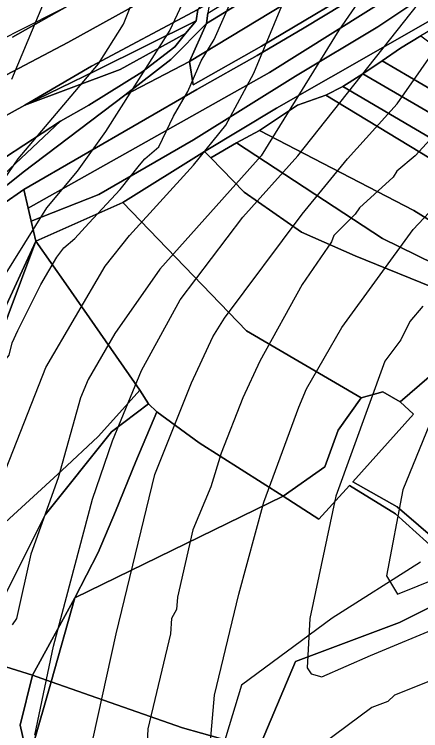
# Model space of a CAD drawing. Extents: x -510989 to -501240, y -1184665 to -1176098.
# Drawn here: x -503715.6 to -503583, y -1182831.5 to -1182597.8 of the extents above; entities that cross this region are included whole.
import ezdxf

# ---------------------------------------------------------------- set-up
doc = ezdxf.new("R2010")
doc.units = 0
for name, color, linetype in [('lesni_pozemek', 7, 'Continuous'), ('ostatni_plocha_x_neplodna_puda', 7, 'Continuous'), ('ostatni_plocha_x_ostatni_komunikace', 7, 'Continuous'), ('STAV_systematicke_odvodneni', 7, 'Continuous'), ('STAV_vyrazne_udolnice', 7, 'Continuous'), ('STAV_zaplavove_uzemi', 7, 'Continuous'), ('trvaly_travni_porost', 7, 'Continuous'), ('vrstevnice_01', 7, 'Continuous'), ('vrstevnice_02', 7, 'Continuous')]:
    doc.layers.add(name, color=color, linetype=linetype)

msp = doc.modelspace()

# ---------------------------------------------------------------- linework, layer by layer
at = {"layer": 'lesni_pozemek'}
for points in [[(-503589.59, -1182608.91), (-503582.91, -1182604.81), (-503571.88, -1182613.17), (-503577.79, -1182623.47), (-503595.53, -1182613.04)], [(-503601.87, -1182617.24), (-503595.53, -1182613.04), (-503577.79, -1182623.47), (-503568.85, -1182628.64), (-503537.33, -1182646.55), (-503540.72, -1182652.78)], [(-503608.46, -1182621.37), (-503601.87, -1182617.24), (-503540.72, -1182652.78), (-503544.15, -1182659.06)], [(-503613.99, -1182624.22), (-503608.46, -1182621.37), (-503544.15, -1182659.06), (-503524.02, -1182671), (-503527.19, -1182676.65), (-503542.34, -1182667.54)], [(-503623.23, -1182627.46), (-503613.99, -1182624.22), (-503542.34, -1182667.54), (-503548.67, -1182674.97), (-503557.9, -1182671.2), (-503562.43, -1182675.95), (-503585.23, -1182661.8), (-503635.58, -1182635.7)], [(-503643.13, -1182639.74), (-503635.58, -1182635.7), (-503585.23, -1182661.8), (-503562.43, -1182675.95), (-503566.35, -1182685.34), (-503573.02, -1182681.96), (-503595.45, -1182670.91)], [(-503651.52, -1182644.6), (-503643.13, -1182639.74), (-503595.45, -1182670.91), (-503573.02, -1182681.96), (-503575.98, -1182688.19), (-503604.38, -1182676.66), (-503621.86, -1182668.87), (-503640.56, -1182655.88)], [(-503674.67, -1182720.41), (-503671.77, -1182724.91), (-503683.88, -1182734.04), (-503705.49, -1182761.09), (-503720.59, -1182790.96), (-503732.11, -1182806.53), (-503742.79, -1182802.23), (-503734.02, -1182784.35), (-503722.61, -1182767.17), (-503700.11, -1182746.61), (-503688.28, -1182735.56), (-503681.32, -1182727.83)], [(-503671.77, -1182724.91), (-503669.07, -1182727.52), (-503675.92, -1182743.74), (-503682.58, -1182760.02), (-503688.26, -1182773.37), (-503695.87, -1182788.25), (-503709.67, -1182813.44), (-503732.11, -1182806.53), (-503720.59, -1182790.96), (-503705.49, -1182761.09), (-503683.88, -1182734.04)], [(-503669.07, -1182727.52), (-503655.34, -1182737.59), (-503627.87, -1182755.02), (-503695.87, -1182788.25), (-503688.26, -1182773.37), (-503682.58, -1182760.02), (-503675.92, -1182743.74)], [(-503569.16, -1182785.79), (-503530.88, -1182826.38), (-503562.77, -1182851.46), (-503588.73, -1182874.24), (-503635.88, -1182837.63), (-503623.81, -1182808.99), (-503589.89, -1182796.25)], [(-503695.87, -1182788.25), (-503703.62, -1182815.56), (-503709.67, -1182813.44)], [(-503709.67, -1182813.44), (-503713.66, -1182829.7), (-503712.4, -1182835.5), (-503709.78, -1182837.23), (-503712.58, -1182847.07), (-503711.26, -1182855.42), (-503718.66, -1182873.27), (-503750.8, -1182863.28), (-503742.64, -1182835.15), (-503732.11, -1182806.53)], [(-503709.67, -1182813.44), (-503703.62, -1182815.56), (-503709.78, -1182837.23), (-503712.4, -1182835.5), (-503713.66, -1182829.7)]]:
    msp.add_lwpolyline(points, close=True, dxfattribs=at)
msp.add_lwpolyline([(-503815.3, -1182848.5), (-503814.81, -1182830.66), (-503810.23, -1182827.99), (-503805.49, -1182813.21), (-503796.62, -1182813.1), (-503774.32, -1182819.89), (-503769.66, -1182803.25), (-503763.8, -1182771.19), (-503736.07, -1182745.14), (-503708.55, -1182671.87), (-503698.78, -1182685.73), (-503674.67, -1182720.41), (-503681.32, -1182727.83), (-503688.28, -1182735.56), (-503700.11, -1182746.61), (-503722.61, -1182767.17), (-503734.02, -1182784.35), (-503742.79, -1182802.23), (-503750.5, -1182823.77), (-503764.38, -1182863.46)], dxfattribs=at)
at = {"layer": 'ostatni_plocha_x_neplodna_puda'}
msp.add_lwpolyline([(-503565.03, -1182592.88), (-503571.97, -1182598.31), (-503577.93, -1182601.89), (-503582.91, -1182604.81), (-503589.59, -1182608.91), (-503595.53, -1182613.04), (-503601.87, -1182617.24), (-503608.46, -1182621.37), (-503613.99, -1182624.22), (-503623.23, -1182627.46), (-503635.58, -1182635.7), (-503643.13, -1182639.74), (-503651.52, -1182644.6), (-503653.5, -1182642.57), (-503630.03, -1182628.38), (-503576.91, -1182598.13), (-503540.69, -1182567.79)], dxfattribs=at)
for points in [[(-503712.49, -1182654.99), (-503711.07, -1182661.09), (-503710.09, -1182665.25), (-503708.55, -1182671.87), (-503720.05, -1182696.6), (-503742.27, -1182744.85), (-503757.14, -1182759.37), (-503747.23, -1182705.75), (-503733.2, -1182669.28)], [(-503708.55, -1182671.87), (-503736.07, -1182745.14), (-503763.8, -1182771.19), (-503757.14, -1182759.37), (-503742.27, -1182744.85), (-503720.05, -1182696.6)]]:
    msp.add_lwpolyline(points, close=True, dxfattribs=at)
at = {"layer": 'ostatni_plocha_x_ostatni_komunikace'}
msp.add_lwpolyline([(-503737.48, -1182667.37), (-503700.56, -1182632.7), (-503691.27, -1182627.43), (-503673.97, -1182616.68), (-503663.18, -1182608.44), (-503659.71, -1182604.09), (-503656.24, -1182599.9), (-503655.77, -1182596.22), (-503651.87, -1182594.05), (-503652.41, -1182597.47), (-503652.93, -1182600.85), (-503664.58, -1182612.53), (-503679.51, -1182624.15), (-503712.75, -1182649.34), (-503717.7, -1182653.35)], dxfattribs=at)
at = {"layer": 'STAV_systematicke_odvodneni'}
msp.add_line((-503742.46, -1182617.43), (-503647.77, -1182569.53), dxfattribs=at)
at = {"layer": 'STAV_vyrazne_udolnice'}
msp.add_lwpolyline([(-503583.11, -1182776.57), (-503611.94, -1182794.85), (-503641.48, -1182816.65), (-503650.63, -1182846.88), (-503673.14, -1182866.56), (-503683.69, -1182901.01), (-503690.72, -1182911.56), (-503710.41, -1182924.92), (-503725.18, -1182950.23), (-503732.92, -1182966.4), (-503753.32, -1182983.27), (-503768.79, -1183005.77), (-503782.86, -1183030.37), (-503789.19, -1183057.09), (-503792, -1183080.99)], dxfattribs=at)
at = {"layer": 'STAV_zaplavove_uzemi'}
msp.add_spline([(-502250.32, -1184002.61), (-502355.07, -1183875.41), (-502442.37, -1183790.61), (-502477.29, -1183700.82), (-502532.16, -1183578.61), (-502567.08, -1183448.91), (-502626.05, -1183402.34), (-502705.41, -1183380.59), (-502814.2, -1183349.87), (-502882.03, -1183297.39), (-502931.95, -1183237.24), (-503042.02, -1183107.97), (-503139.64, -1183018.94), (-503222.14, -1182957.59), (-503308.56, -1182839.96), (-503316.24, -1182784.92), (-503330.32, -1182756.77), (-503348.24, -1182719.65), (-503334.16, -1182651.82), (-503323.92, -1182595.5), (-503313.68, -1182526.39), (-503294.1, -1182480.5), (-503251.86, -1182396.03), (-503229.34, -1182314.37), (-503216.1, -1182227.15), (-503242.43, -1182174.5), (-503271.86, -1182129.59), (-503287.34, -1182081.58), (-503343.88, -1182028.1), (-503361.79, -1182008.91), (-503396.35, -1181952.59), (-503442.43, -1181933.39), (-503497.46, -1181888.6), (-503525.62, -1181860.44), (-503528.18, -1181837.4), (-503548.66, -1181767.01), (-503558.9, -1181729.89), (-503576.82, -1181682.53), (-503578.1, -1181621.1), (-503567.86, -1181572.46), (-503552.5, -1181536.63), (-503538.04, -1181458.36), (-503518.33, -1181411.9), (-503509.88, -1181341.51), (-503497.21, -1181207.63), (-503499.77, -1181097.56), (-503498.02, -1181031.35), (-503510.82, -1180970.85), (-503549.22, -1180952.23), (-503571.32, -1180940.6), (-503605.07, -1180937.11), (-503651.61, -1180939.44), (-503671.39, -1180917.33), (-503679.53, -1180892.89), (-503713.27, -1180871.95), (-503727.24, -1180859.15), (-503734.22, -1180833.55), (-503728.4, -1180799.81), (-503741.2, -1180770.72), (-503722.82, -1180725.17), (-503721.54, -1180703.41), (-503731.78, -1180697.01), (-503767.61, -1180699.57), (-503790.65, -1180697.01), (-503817.53, -1180697.01), (-503861.04, -1180686.77), (-503889.2, -1180675.25), (-503900.72, -1180668.85), (-503953.2, -1180679.09), (-503997.99, -1180697.01), (-504063.27, -1180722.61), (-504109.34, -1180749.49), (-504142.62, -1180776.36), (-504177.18, -1180796.84), (-504211.73, -1180817.32), (-504414.98, -1180961.5), (-504472.7, -1180998.11), (-504544.51, -1181068.5), (-504600.82, -1181143.12), (-504621.94, -1181196.62), (-504641.65, -1181267.01), (-504660.25, -1181350.62), (-504634.7, -1181398.32), (-504617.66, -1181447.72), (-504600.62, -1181492.01), (-504587, -1181548.23), (-504592.11, -1181628.29), (-504569.96, -1181682.81), (-504568.26, -1181664.07), (-504554.63, -1181621.48), (-504547.82, -1181597.63)], degree=3, dxfattribs=at)
at = {"layer": 'trvaly_travni_porost'}
for points in [[(-503482.41, -1182454.23), (-503499.69, -1182474.99), (-503517.9, -1182495.67), (-503568.93, -1182547.08), (-503609.77, -1182574.34), (-503652.93, -1182600.85), (-503652.41, -1182597.47), (-503610.92, -1182572.11), (-503573.74, -1182546.52), (-503553.18, -1182526.98), (-503518.91, -1182493.03)], [(-503499.69, -1182474.99), (-503494.44, -1182481.5), (-503514.37, -1182502.95), (-503540.81, -1182530.15), (-503561.67, -1182548.05), (-503569.01, -1182555), (-503608.19, -1182582.05), (-503627.3, -1182594.4), (-503658.48, -1182613.18), (-503652.93, -1182600.85), (-503609.77, -1182574.34), (-503568.93, -1182547.08), (-503517.9, -1182495.67)], [(-503494.44, -1182481.5), (-503488.29, -1182489.11), (-503490.12, -1182491.8), (-503526.11, -1182524.89), (-503538.63, -1182537.05), (-503554.86, -1182554.38), (-503569.46, -1182566.51), (-503574.8, -1182571.32), (-503596.14, -1182585.07), (-503634.94, -1182608.2), (-503657.23, -1182620.79), (-503658.48, -1182613.18), (-503627.3, -1182594.4), (-503608.19, -1182582.05), (-503569.01, -1182555), (-503561.67, -1182548.05), (-503540.81, -1182530.15), (-503514.37, -1182502.95)], [(-503526.11, -1182524.89), (-503525.09, -1182526.02), (-503553.67, -1182554.85), (-503572.57, -1182571.53), (-503596.29, -1182587.26), (-503620.98, -1182602.26), (-503636.37, -1182611.26), (-503656.02, -1182622.39), (-503712.49, -1182654.99), (-503733.2, -1182669.28), (-503732.26, -1182666.7), (-503717.7, -1182653.35), (-503712.75, -1182649.34), (-503679.51, -1182624.15), (-503658.48, -1182613.18), (-503657.23, -1182620.79), (-503634.94, -1182608.2), (-503596.14, -1182585.07), (-503574.8, -1182571.32), (-503569.46, -1182566.51), (-503554.86, -1182554.38), (-503538.63, -1182537.05)], [(-503520.78, -1182530.8), (-503511.53, -1182541.05), (-503521.19, -1182548.39), (-503540.69, -1182567.79), (-503576.91, -1182598.13), (-503630.03, -1182628.38), (-503653.5, -1182642.57), (-503680.22, -1182659.17), (-503708.55, -1182671.87), (-503710.09, -1182665.25), (-503688.05, -1182656.63), (-503657.13, -1182638.74), (-503623.88, -1182617.97), (-503597.02, -1182601.95), (-503579.33, -1182590.07), (-503561.14, -1182575.82), (-503566.76, -1182574.52), (-503543.84, -1182553.05)], [(-503566.76, -1182574.52), (-503590.18, -1182590.21), (-503632.37, -1182616.77), (-503711.07, -1182661.09), (-503712.49, -1182654.99), (-503656.02, -1182622.39), (-503636.37, -1182611.26), (-503620.98, -1182602.26), (-503596.29, -1182587.26), (-503572.57, -1182571.53)], [(-503561.14, -1182575.82), (-503579.33, -1182590.07), (-503597.02, -1182601.95), (-503623.88, -1182617.97), (-503657.13, -1182638.74), (-503688.05, -1182656.63), (-503710.09, -1182665.25), (-503711.07, -1182661.09), (-503632.37, -1182616.77), (-503590.18, -1182590.21), (-503566.76, -1182574.52)], [(-503656.24, -1182599.9), (-503688.88, -1182616.18), (-503712.16, -1182627.49), (-503690.37, -1182614.69), (-503655.77, -1182596.22)], [(-503659.71, -1182604.09), (-503681.07, -1182615.8), (-503712.16, -1182627.49), (-503688.88, -1182616.18), (-503656.24, -1182599.9)], [(-503652.93, -1182600.85), (-503658.48, -1182613.18), (-503679.51, -1182624.15), (-503664.58, -1182612.53)], [(-503653.5, -1182642.57), (-503651.52, -1182644.6), (-503640.56, -1182655.88), (-503621.86, -1182668.87), (-503604.38, -1182676.66), (-503575.98, -1182688.19), (-503558.89, -1182697.75), (-503589.65, -1182724.2), (-503595.33, -1182721.03), (-503602.39, -1182722.97), (-503639.86, -1182701.09), (-503680.22, -1182659.17)], [(-503708.55, -1182671.87), (-503680.22, -1182659.17), (-503639.86, -1182701.09), (-503602.39, -1182722.97), (-503609.9, -1182733.54), (-503614.33, -1182745.49), (-503627.87, -1182755.02), (-503655.34, -1182737.59), (-503669.07, -1182727.52), (-503671.77, -1182724.91), (-503674.67, -1182720.41), (-503698.78, -1182685.73)], [(-503558.89, -1182697.75), (-503530.38, -1182713.45), (-503504.4, -1182726.41), (-503521.73, -1182745.15), (-503547.84, -1182764.04), (-503569.83, -1182776.42), (-503590.66, -1182758.52), (-503605.11, -1182750.37), (-503585.37, -1182728.26), (-503589.65, -1182724.2)], [(-503602.39, -1182722.97), (-503595.33, -1182721.03), (-503589.65, -1182724.2), (-503585.37, -1182728.26), (-503605.11, -1182750.37), (-503590.66, -1182758.52), (-503569.83, -1182776.42), (-503567.5, -1182778.26), (-503567.74, -1182785.38), (-503569.16, -1182785.79), (-503577.76, -1182772.96), (-503591.2, -1182760.83), (-503606.28, -1182751.58), (-503616.23, -1182762.5), (-503627.87, -1182755.02), (-503614.33, -1182745.49), (-503609.9, -1182733.54)], [(-503606.28, -1182751.58), (-503591.2, -1182760.83), (-503577.76, -1182772.96), (-503569.16, -1182785.79), (-503589.89, -1182796.25), (-503623.81, -1182808.99), (-503635.88, -1182837.63), (-503660.75, -1182830.57), (-503703.62, -1182815.56), (-503695.87, -1182788.25), (-503627.87, -1182755.02), (-503616.23, -1182762.5)], [(-503703.62, -1182815.56), (-503660.75, -1182830.57), (-503635.88, -1182837.63), (-503651.52, -1182867.92), (-503656.92, -1182893.61), (-503665.74, -1182890.3), (-503676.76, -1182886.69), (-503686.33, -1182883.57), (-503670.68, -1182851.33), (-503704.24, -1182839.66), (-503708.1, -1182838.35), (-503709.78, -1182837.23)]]:
    msp.add_lwpolyline(points, close=True, dxfattribs=at)
for points in [[(-503733.74, -1182602.05), (-503704.5, -1182584.21), (-503649.3, -1182552.5), (-503619.23, -1182533.74), (-503589.04, -1182512.38), (-503615.31, -1182545.38), (-503627.89, -1182553.48), (-503671.08, -1182579.72), (-503716.2, -1182605.22)], [(-503716.2, -1182605.22), (-503671.08, -1182579.72), (-503627.89, -1182553.48), (-503615.31, -1182545.38), (-503636.06, -1182571.47), (-503667.09, -1182589.68), (-503698.15, -1182607.02), (-503738.23, -1182628.08)], [(-503738.23, -1182628.08), (-503698.15, -1182607.02), (-503667.09, -1182589.68), (-503636.06, -1182571.47), (-503655.77, -1182596.22), (-503690.37, -1182614.69), (-503712.16, -1182627.49), (-503736.15, -1182640.63)], [(-503736.15, -1182640.63), (-503712.16, -1182627.49), (-503681.07, -1182615.8), (-503659.71, -1182604.09), (-503663.18, -1182608.44), (-503673.97, -1182616.68), (-503691.27, -1182627.43), (-503700.56, -1182632.7), (-503724.62, -1182648.32)], [(-504028.66, -1182837.29), (-504006.23, -1182823.79), (-503974.26, -1182806.01), (-503945.9, -1182792.59), (-503927.93, -1182783.4), (-503912.4, -1182774.88), (-503887.4, -1182759.5), (-503861.66, -1182742.88), (-503845.42, -1182730.07), (-503788.61, -1182689.91), (-503745.69, -1182663.07), (-503724.62, -1182648.32), (-503700.56, -1182632.7), (-503737.48, -1182667.37), (-503747.16, -1182674.72), (-503791.16, -1182701.79), (-503830.95, -1182728.18), (-503857.76, -1182747.57), (-503871.81, -1182756.9), (-503887.47, -1182766.7), (-503938, -1182798.58), (-503965.08, -1182810.96), (-503993.8, -1182827.15), (-504039.7, -1182858.95)]]:
    msp.add_lwpolyline(points, dxfattribs=at)
at = {"layer": 'vrstevnice_01'}
for points in [[(-503724, -1182659), (-503714.31, -1182645), (-503688.19, -1182614), (-503680, -1182601), (-503672, -1182581), (-503668.31, -1182566), (-503666.5, -1182546), (-503666.69, -1182508), (-503668.91, -1182480), (-503668.09, -1182465), (-503665.41, -1182447), (-503664.59, -1182428), (-503669, -1182421), (-503677.41, -1182413), (-503698.5, -1182410), (-503708.19, -1182407), (-503716.59, -1182402)], [(-503593.19, -1182579), (-503609.69, -1182603), (-503635.09, -1182644), (-503668.09, -1182681), (-503682.81, -1182702), (-503691.5, -1182717), (-503694, -1182723), (-503701.31, -1182749), (-503710.19, -1182774), (-503714.91, -1182795), (-503716.31, -1182797)], [(-503689.91, -1182834), (-503682.41, -1182800), (-503669.81, -1182748), (-503657.81, -1182718), (-503650.81, -1182703), (-503647, -1182697), (-503621.69, -1182663), (-503606.91, -1182645), (-503590.69, -1182627), (-503558.59, -1182581)], [(-503651.59, -1182835), (-503650.31, -1182820), (-503642.31, -1182787), (-503634.19, -1182757), (-503622.81, -1182726), (-503620.31, -1182720), (-503608.69, -1182700), (-503585.41, -1182668), (-503573.19, -1182655), (-503571, -1182654), (-503560.69, -1182643), (-503549.41, -1182626), (-503524.91, -1182584)], [(-503674.81, -1182647), (-503673, -1182645), (-503668.41, -1182641), (-503663.69, -1182631), (-503659, -1182623), (-503654.59, -1182613), (-503650.41, -1182606), (-503642, -1182587)], [(-503485.31, -1182588), (-503499.59, -1182613), (-503515.09, -1182637), (-503534.91, -1182664), (-503559.41, -1182692), (-503575.81, -1182721), (-503588.81, -1182753), (-503594.19, -1182781), (-503590.59, -1182787), (-503555.81, -1182773), (-503539.81, -1182769), (-503516.19, -1182769), (-503503.81, -1182771), (-503486.19, -1182776), (-503468.31, -1182784), (-503451.31, -1182795), (-503429.41, -1182817), (-503402.19, -1182853)], [(-503761.91, -1182859), (-503745.41, -1182790), (-503739.09, -1182770), (-503738.31, -1182766), (-503728.59, -1182736), (-503729.81, -1182738), (-503723.81, -1182724), (-503719.69, -1182712), (-503717.31, -1182709), (-503716.31, -1182705), (-503714.41, -1182701), (-503707, -1182686), (-503701.69, -1182677), (-503699.41, -1182674), (-503695.91, -1182671), (-503691.31, -1182666), (-503681.09, -1182655), (-503674.81, -1182647)], [(-503446.41, -1182847), (-503470.19, -1182829), (-503486.59, -1182819), (-503498.19, -1182813), (-503505.81, -1182810), (-503523.91, -1182806), (-503538, -1182805), (-503550.81, -1182807), (-503569.09, -1182811), (-503591.5, -1182820), (-503593.69, -1182822), (-503598.91, -1182824), (-503615.09, -1182836)]]:
    msp.add_lwpolyline(points, dxfattribs=at)
at = {"layer": 'vrstevnice_02'}
for points in [[(-503719.91, -1182343), (-503708.69, -1182363), (-503705.5, -1182367), (-503698, -1182371), (-503676.31, -1182377), (-503662.41, -1182384), (-503654, -1182392), (-503649.5, -1182399), (-503642.31, -1182412), (-503640.59, -1182430), (-503647.69, -1182457), (-503648.5, -1182469), (-503645.91, -1182490), (-503642.09, -1182524), (-503643, -1182539), (-503647.81, -1182561), (-503654.59, -1182581), (-503664.81, -1182603), (-503685.81, -1182636), (-503695.09, -1182649), (-503705.09, -1182661), (-503719.5, -1182684)], [(-503716.41, -1182619), (-503704.31, -1182590), (-503698, -1182565), (-503696.41, -1182546), (-503697, -1182515), (-503698.5, -1182494), (-503697.5, -1182473), (-503700.41, -1182460), (-503706.69, -1182450), (-503728.69, -1182435)], [(-503718.31, -1182746), (-503705.31, -1182713), (-503685.91, -1182680), (-503678, -1182670), (-503657.09, -1182647), (-503646.59, -1182634), (-503637.5, -1182617), (-503616.69, -1182567)], [(-503708.91, -1182833), (-503702.81, -1182804), (-503690.09, -1182756), (-503683.59, -1182737), (-503674.09, -1182714), (-503661.5, -1182691), (-503641, -1182664), (-503623.09, -1182644), (-503565.31, -1182571)], [(-503542.5, -1182582), (-503556.19, -1182606), (-503563.81, -1182617), (-503576.91, -1182634), (-503577.5, -1182636), (-503584.81, -1182644), (-503590.81, -1182649), (-503592, -1182651), (-503603, -1182661), (-503604.41, -1182663), (-503611.31, -1182670), (-503612.09, -1182672), (-503621.69, -1182686), (-503635.5, -1182711), (-503641, -1182723), (-503648.09, -1182741), (-503651.5, -1182752), (-503657.31, -1182766), (-503662.41, -1182788), (-503662.69, -1182792), (-503664.31, -1182795), (-503664.69, -1182800), (-503672, -1182831), (-503672.59, -1182842)], [(-503582.31, -1182693), (-503586.5, -1182698), (-503589.5, -1182704), (-503594.69, -1182711), (-503610.69, -1182755), (-503619.19, -1182795), (-503620, -1182811), (-503618.69, -1182813), (-503615.31, -1182814), (-503599.41, -1182807), (-503575.31, -1182797)]]:
    msp.add_lwpolyline(points, dxfattribs=at)

doc.saveas('drawing.dxf')
